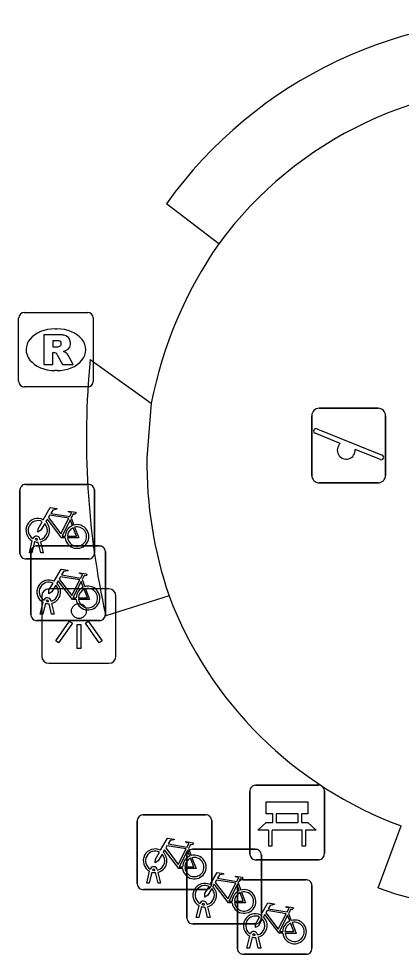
# Model space of a CAD drawing. Extents: x 159280 to 160375, y 384531 to 385872.
# Drawn here: x 160048.95 to 160054.09, y 384931.78 to 384944.33 of the extents above; entities that cross this region are included whole.
import ezdxf

# ---------------------------------------------------------------- set-up
doc = ezdxf.new("R2010")
doc.units = 0
for name, color, linetype in [('IMGEO_Bank', 7, 'Continuous'), ('IMGEO_Fietsenrek', 7, 'Continuous'), ('IMGEO_Haag', 7, 'Continuous'), ('IMGEO_Lichtpunt', 7, 'Continuous'), ('IMGEO_Rioolput', 7, 'Continuous'), ('IMGEO_Speelvoorziening', 7, 'Continuous'), ('IMGEO_Voetpad_open', 7, 'Continuous')]:
    doc.layers.add(name, color=color, linetype=linetype)

msp = doc.modelspace()

# ---------------------------------------------------------------- linework, layer by layer
at = {"layer": 'IMGEO_Bank'}
for p, q in [((160052.13, 384934.046), (160052.971, 384934.046)), ((160052.971, 384934.046), (160052.13, 384934.046)), ((160052.055, 384933.121), (160052.055, 384933.962)), ((160052.055, 384933.962), (160052.055, 384933.121)), ((160053.055, 384933.971), (160053.055, 384933.13)), ((160053.055, 384933.13), (160053.055, 384933.971)), ((160052.364, 384933.552), (160052.364, 384933.658)), ((160052.408, 384933.658), (160052.408, 384933.552)), ((160052.696, 384933.664), (160052.414, 384933.664)), ((160052.702, 384933.552), (160052.702, 384933.658)), ((160052.746, 384933.658), (160052.746, 384933.552)), ((160052.414, 384933.546), (160052.696, 384933.546)), ((160052.752, 384933.444), (160052.359, 384933.444)), ((160052.98, 384933.046), (160052.139, 384933.046)), ((160052.139, 384933.046), (160052.98, 384933.046))]:
    msp.add_line(p, q, dxfattribs=at)
for points in [[(160052.358, 384933.664), (160052.272, 384933.664), (160052.272, 384933.825), (160052.835, 384933.825), (160052.835, 384933.664), (160052.752, 384933.664)], [(160052.302, 384933.444), (160052.16, 384933.444), (160052.272, 384933.546), (160052.358, 384933.546)], [(160052.752, 384933.546), (160052.835, 384933.546), (160052.947, 384933.444), (160052.808, 384933.444)], [(160052.352, 384933.437), (160052.352, 384933.23), (160052.309, 384933.23), (160052.309, 384933.437)], [(160052.802, 384933.437), (160052.802, 384933.23), (160052.758, 384933.23), (160052.758, 384933.437)]]:
    msp.add_lwpolyline(points, dxfattribs=at)
for centre, radius, start, end in [((160052.133, 384933.968), 0.0779, 92.4484, 184.2845), ((160052.133, 384933.968), 0.0779, 92.4484, 184.2845), ((160052.977, 384933.968), 0.0779, 2.4484, 94.2845), ((160052.977, 384933.968), 0.0779, 2.4484, 94.2845), ((160052.357, 384933.657), 0.00671, 2.8957, 87.1043), ((160052.414, 384933.657), 0.00671, 92.8957, 177.1043), ((160052.696, 384933.657), 0.00671, 2.8957, 87.1043), ((160052.753, 384933.657), 0.00671, 92.8957, 177.1043), ((160052.357, 384933.553), 0.00671, 272.8957, 357.1043), ((160052.414, 384933.553), 0.00671, 182.8957, 267.1043), ((160052.696, 384933.553), 0.00671, 272.8957, 357.1043), ((160052.753, 384933.553), 0.00671, 182.8957, 267.1043), ((160052.302, 384933.437), 0.00671, 2.8957, 87.1043), ((160052.359, 384933.437), 0.00671, 92.8957, 177.1043), ((160052.751, 384933.437), 0.00671, 2.8957, 87.1043), ((160052.808, 384933.437), 0.00671, 92.8957, 177.1043), ((160052.133, 384933.124), 0.0779, 182.4484, 274.2845), ((160052.133, 384933.124), 0.0779, 182.4484, 274.2845), ((160052.977, 384933.124), 0.0779, 272.4484, 4.2845), ((160052.977, 384933.124), 0.0779, 272.4484, 4.2845)]:
    msp.add_arc(centre, radius, start, end, dxfattribs=at)
at = {"layer": 'IMGEO_Fietsenrek'}
for p, q in [((160049.043, 384938.081), (160049.884, 384938.081)), ((160049.884, 384938.081), (160049.043, 384938.081)), ((160048.968, 384937.156), (160048.968, 384937.997)), ((160048.968, 384937.997), (160048.968, 384937.156)), ((160049.968, 384938.006), (160049.968, 384937.165)), ((160049.968, 384937.165), (160049.968, 384938.006)), ((160049.655, 384937.63), (160049.691, 384937.535)), ((160049.095, 384937.165), (160049.134, 384937.325)), ((160049.164, 384937.313), (160049.129, 384937.165)), ((160049.206, 384937.337), (160049.205, 384937.341)), ((160049.247, 384937.165), (160049.213, 384937.307)), ((160049.237, 384937.348), (160049.238, 384937.341)), ((160049.245, 384937.311), (160049.28, 384937.165)), ((160049.129, 384937.165), (160049.095, 384937.165)), ((160049.115, 384936.33), (160049.115, 384937.171)), ((160049.115, 384937.171), (160049.115, 384936.33)), ((160049.19, 384937.255), (160050.031, 384937.255)), ((160050.031, 384937.255), (160049.19, 384937.255)), ((160049.28, 384937.165), (160049.247, 384937.165)), ((160050.115, 384937.18), (160050.115, 384936.339)), ((160050.115, 384936.339), (160050.115, 384937.18)), ((160049.893, 384937.081), (160049.052, 384937.081)), ((160049.052, 384937.081), (160049.893, 384937.081)), ((160049.802, 384936.804), (160049.838, 384936.709)), ((160049.242, 384936.339), (160049.281, 384936.499)), ((160049.311, 384936.487), (160049.276, 384936.339)), ((160049.353, 384936.511), (160049.352, 384936.515)), ((160049.394, 384936.339), (160049.36, 384936.481)), ((160049.384, 384936.522), (160049.385, 384936.515)), ((160049.392, 384936.485), (160049.427, 384936.339)), ((160049.276, 384936.339), (160049.242, 384936.339)), ((160049.427, 384936.339), (160049.394, 384936.339)), ((160050.04, 384936.255), (160049.199, 384936.255)), ((160049.199, 384936.255), (160050.04, 384936.255)), ((160050.618, 384933.648), (160051.459, 384933.648)), ((160051.459, 384933.648), (160050.618, 384933.648)), ((160050.543, 384932.723), (160050.543, 384933.564)), ((160050.543, 384933.564), (160050.543, 384932.723)), ((160051.543, 384933.573), (160051.543, 384932.732)), ((160051.543, 384932.732), (160051.543, 384933.573)), ((160051.23, 384933.197), (160051.266, 384933.102)), ((160051.284, 384933.187), (160052.125, 384933.187)), ((160052.125, 384933.187), (160051.284, 384933.187)), ((160051.209, 384932.262), (160051.209, 384933.103)), ((160051.209, 384933.103), (160051.209, 384932.262)), ((160052.209, 384933.112), (160052.209, 384932.271)), ((160052.209, 384932.271), (160052.209, 384933.112)), ((160050.67, 384932.732), (160050.709, 384932.892)), ((160050.781, 384932.904), (160050.78, 384932.908)), ((160050.812, 384932.915), (160050.813, 384932.908)), ((160050.739, 384932.88), (160050.704, 384932.732)), ((160050.822, 384932.732), (160050.788, 384932.874)), ((160050.82, 384932.878), (160050.855, 384932.732)), ((160051.963, 384932.779), (160052.804, 384932.779)), ((160052.804, 384932.779), (160051.963, 384932.779)), ((160051.468, 384932.648), (160050.627, 384932.648)), ((160050.627, 384932.648), (160051.468, 384932.648)), ((160050.704, 384932.732), (160050.67, 384932.732)), ((160050.855, 384932.732), (160050.822, 384932.732)), ((160051.888, 384931.854), (160051.888, 384932.695)), ((160051.888, 384932.695), (160051.888, 384931.854)), ((160051.896, 384932.736), (160051.932, 384932.641)), ((160052.888, 384932.704), (160052.888, 384931.863)), ((160052.888, 384931.863), (160052.888, 384932.704)), ((160051.336, 384932.271), (160051.375, 384932.431)), ((160051.405, 384932.419), (160051.37, 384932.271)), ((160051.447, 384932.443), (160051.446, 384932.447)), ((160051.488, 384932.271), (160051.454, 384932.413)), ((160051.478, 384932.454), (160051.479, 384932.447)), ((160051.486, 384932.417), (160051.521, 384932.271)), ((160051.37, 384932.271), (160051.336, 384932.271)), ((160051.521, 384932.271), (160051.488, 384932.271)), ((160052.575, 384932.328), (160052.611, 384932.233)), ((160052.134, 384932.187), (160051.293, 384932.187)), ((160051.293, 384932.187), (160052.134, 384932.187)), ((160052.015, 384931.863), (160052.054, 384932.023)), ((160052.084, 384932.011), (160052.049, 384931.863)), ((160052.126, 384932.035), (160052.125, 384932.039)), ((160052.157, 384932.046), (160052.158, 384932.039)), ((160052.167, 384931.863), (160052.133, 384932.005)), ((160052.165, 384932.009), (160052.2, 384931.863)), ((160052.813, 384931.779), (160051.972, 384931.779)), ((160051.972, 384931.779), (160052.813, 384931.779)), ((160052.049, 384931.863), (160052.015, 384931.863)), ((160052.2, 384931.863), (160052.167, 384931.863))]:
    msp.add_line(p, q, dxfattribs=at)
for points in [[(160049.281, 384937.607), (160049.376, 384937.771), (160049.462, 384937.757), (160049.464, 384937.748), (160049.408, 384937.737), (160049.381, 384937.692), (160049.637, 384937.651)], [(160049.624, 384937.626), (160049.367, 384937.667), (160049.35, 384937.638), (160049.517, 384937.418), (160049.624, 384937.626)], [(160049.637, 384937.651), (160049.662, 384937.7), (160049.656, 384937.704), (160049.633, 384937.708), (160049.621, 384937.715), (160049.62, 384937.718), (160049.622, 384937.723), (160049.717, 384937.708), (160049.719, 384937.698), (160049.709, 384937.685), (160049.697, 384937.679), (160049.683, 384937.685), (160049.655, 384937.63)], [(160049.302, 384937.555), (160049.25, 384937.465), (160049.21, 384937.44), (160049.211, 384937.487), (160049.266, 384937.581)], [(160049.577, 384937.363), (160049.527, 384937.363), (160049.336, 384937.614), (160049.317, 384937.582)], [(160049.672, 384937.528), (160049.642, 384937.605), (160049.533, 384937.387), (160049.576, 384937.387)], [(160049.606, 384937.387), (160049.726, 384937.386), (160049.682, 384937.5)], [(160049.702, 384937.507), (160049.757, 384937.362), (160049.607, 384937.362)], [(160049.428, 384936.781), (160049.523, 384936.945), (160049.609, 384936.931), (160049.611, 384936.922), (160049.555, 384936.911), (160049.528, 384936.866), (160049.784, 384936.825)], [(160049.724, 384936.537), (160049.674, 384936.537), (160049.483, 384936.788), (160049.464, 384936.756)], [(160049.771, 384936.8), (160049.514, 384936.841), (160049.497, 384936.812), (160049.664, 384936.592), (160049.771, 384936.8)], [(160049.819, 384936.702), (160049.789, 384936.779), (160049.68, 384936.561), (160049.723, 384936.561)], [(160049.784, 384936.825), (160049.809, 384936.874), (160049.803, 384936.878), (160049.78, 384936.882), (160049.768, 384936.889), (160049.767, 384936.892), (160049.769, 384936.897), (160049.864, 384936.882), (160049.866, 384936.872), (160049.856, 384936.859), (160049.844, 384936.853), (160049.83, 384936.859), (160049.802, 384936.804)], [(160049.449, 384936.729), (160049.397, 384936.639), (160049.357, 384936.614), (160049.358, 384936.661), (160049.413, 384936.755)], [(160049.753, 384936.561), (160049.873, 384936.56), (160049.829, 384936.674)], [(160049.849, 384936.681), (160049.904, 384936.536), (160049.754, 384936.536)], [(160050.856, 384933.174), (160050.951, 384933.338), (160051.037, 384933.324), (160051.039, 384933.315), (160050.983, 384933.304), (160050.956, 384933.259), (160051.212, 384933.218)], [(160051.212, 384933.218), (160051.237, 384933.267), (160051.231, 384933.271), (160051.208, 384933.275), (160051.196, 384933.282), (160051.195, 384933.285), (160051.197, 384933.29), (160051.292, 384933.275), (160051.294, 384933.265), (160051.284, 384933.252), (160051.272, 384933.246), (160051.258, 384933.252), (160051.23, 384933.197)], [(160050.877, 384933.122), (160050.825, 384933.032), (160050.785, 384933.007), (160050.786, 384933.054), (160050.841, 384933.148)], [(160051.152, 384932.93), (160051.102, 384932.93), (160050.911, 384933.181), (160050.892, 384933.149)], [(160051.199, 384933.193), (160050.942, 384933.234), (160050.925, 384933.205), (160051.092, 384932.985), (160051.199, 384933.193)], [(160051.247, 384933.095), (160051.217, 384933.172), (160051.108, 384932.954), (160051.151, 384932.954)], [(160051.181, 384932.954), (160051.301, 384932.953), (160051.257, 384933.067)], [(160051.277, 384933.074), (160051.332, 384932.929), (160051.182, 384932.929)], [(160051.522, 384932.713), (160051.617, 384932.877), (160051.703, 384932.863), (160051.705, 384932.854), (160051.649, 384932.843), (160051.622, 384932.798), (160051.878, 384932.757)], [(160051.865, 384932.732), (160051.608, 384932.773), (160051.591, 384932.744), (160051.758, 384932.524), (160051.865, 384932.732)], [(160051.878, 384932.757), (160051.903, 384932.806), (160051.897, 384932.81), (160051.874, 384932.814), (160051.862, 384932.821), (160051.861, 384932.824), (160051.863, 384932.829), (160051.958, 384932.814), (160051.96, 384932.804), (160051.95, 384932.791), (160051.938, 384932.785), (160051.924, 384932.791), (160051.896, 384932.736)], [(160051.543, 384932.661), (160051.491, 384932.571), (160051.451, 384932.546), (160051.452, 384932.593), (160051.507, 384932.687)], [(160051.818, 384932.469), (160051.768, 384932.469), (160051.577, 384932.72), (160051.558, 384932.688)], [(160051.913, 384932.634), (160051.883, 384932.711), (160051.774, 384932.493), (160051.817, 384932.493)], [(160051.847, 384932.493), (160051.967, 384932.492), (160051.923, 384932.606)], [(160051.943, 384932.613), (160051.998, 384932.468), (160051.848, 384932.468)], [(160052.201, 384932.305), (160052.296, 384932.469), (160052.382, 384932.455), (160052.384, 384932.446), (160052.328, 384932.435), (160052.301, 384932.39), (160052.557, 384932.349)], [(160052.557, 384932.349), (160052.582, 384932.398), (160052.576, 384932.402), (160052.553, 384932.406), (160052.541, 384932.413), (160052.54, 384932.416), (160052.542, 384932.421), (160052.637, 384932.406), (160052.639, 384932.396), (160052.629, 384932.383), (160052.617, 384932.377), (160052.603, 384932.383), (160052.575, 384932.328)], [(160052.222, 384932.253), (160052.17, 384932.163), (160052.13, 384932.138), (160052.131, 384932.185), (160052.186, 384932.279)], [(160052.497, 384932.061), (160052.447, 384932.061), (160052.256, 384932.312), (160052.237, 384932.28)], [(160052.544, 384932.324), (160052.287, 384932.365), (160052.27, 384932.336), (160052.437, 384932.116), (160052.544, 384932.324)], [(160052.592, 384932.226), (160052.562, 384932.303), (160052.453, 384932.085), (160052.496, 384932.085)], [(160052.526, 384932.085), (160052.646, 384932.084), (160052.602, 384932.198)], [(160052.622, 384932.205), (160052.677, 384932.06), (160052.527, 384932.06)]]:
    msp.add_lwpolyline(points, dxfattribs=at)
for centre, radius, start, end in [((160049.046, 384938.003), 0.0779, 92.4484, 184.2845), ((160049.046, 384938.003), 0.0779, 92.4484, 184.2845), ((160049.89, 384938.003), 0.0779, 2.4484, 94.2845), ((160049.89, 384938.003), 0.0779, 2.4484, 94.2845), ((160049.208, 384937.466), 0.159, 62.6766, 242.1369), ((160049.208, 384937.466), 0.129, 63.3192, 238.903), ((160049.208, 384937.466), 0.129, 283.6043, 43.4302), ((160049.208, 384937.466), 0.159, 283.5766, 46.6042), ((160049.735, 384937.382), 0.159, 187.0065, 105.7708), ((160049.735, 384937.382), 0.159, 113.3408, 178.3217), ((160049.735, 384937.382), 0.129, 113.923, 177.9556), ((160049.735, 384937.382), 0.129, 188.6715, 104.5883), ((160049.188, 384937.337), 0.0499, 12.8025, 158.6934), ((160049.208, 384937.466), 0.159, 253.9967, 271.7867), ((160049.188, 384937.337), 0.0174, 12.8025, 163.4502), ((160049.208, 384937.466), 0.129, 253.415, 269.0204), ((160049.046, 384937.159), 0.0779, 182.4484, 274.2845), ((160049.046, 384937.159), 0.0779, 182.4484, 274.2845), ((160049.193, 384937.177), 0.0779, 92.4484, 184.2845), ((160049.193, 384937.177), 0.0779, 92.4484, 184.2845), ((160049.89, 384937.159), 0.0779, 272.4484, 4.2845), ((160049.89, 384937.159), 0.0779, 272.4484, 4.2845), ((160050.037, 384937.177), 0.0779, 2.4484, 94.2845), ((160050.037, 384937.177), 0.0779, 2.4484, 94.2845), ((160049.355, 384936.64), 0.159, 62.6766, 242.1369), ((160049.355, 384936.64), 0.129, 63.3192, 238.903), ((160049.355, 384936.64), 0.129, 283.6043, 43.4302), ((160049.355, 384936.64), 0.159, 283.5766, 46.6042), ((160049.882, 384936.556), 0.159, 113.3408, 178.3217), ((160049.882, 384936.556), 0.159, 187.0065, 105.7708), ((160049.882, 384936.556), 0.129, 113.923, 177.9556), ((160049.882, 384936.556), 0.129, 188.6715, 104.5883), ((160049.335, 384936.511), 0.0499, 12.8025, 158.6934), ((160049.335, 384936.511), 0.0174, 12.8025, 163.4502), ((160049.355, 384936.64), 0.159, 253.9967, 271.7867), ((160049.355, 384936.64), 0.129, 253.415, 269.0204), ((160049.193, 384936.333), 0.0779, 182.4484, 274.2845), ((160049.193, 384936.333), 0.0779, 182.4484, 274.2845), ((160050.037, 384936.333), 0.0779, 272.4484, 4.2845), ((160050.037, 384936.333), 0.0779, 272.4484, 4.2845), ((160050.621, 384933.57), 0.0779, 92.4484, 184.2845), ((160050.621, 384933.57), 0.0779, 92.4484, 184.2845), ((160051.465, 384933.57), 0.0779, 2.4484, 94.2845), ((160051.465, 384933.57), 0.0779, 2.4484, 94.2845), ((160050.783, 384933.033), 0.159, 62.6766, 242.1369), ((160050.783, 384933.033), 0.129, 63.3192, 238.903), ((160050.783, 384933.033), 0.159, 283.5766, 46.6042), ((160051.287, 384933.109), 0.0779, 92.4484, 184.2845), ((160051.287, 384933.109), 0.0779, 92.4484, 184.2845), ((160052.131, 384933.109), 0.0779, 2.4484, 94.2845), ((160052.131, 384933.109), 0.0779, 2.4484, 94.2845), ((160050.783, 384933.033), 0.129, 283.6043, 43.4302), ((160051.31, 384932.949), 0.159, 113.3408, 178.3217), ((160051.31, 384932.949), 0.159, 187.0065, 105.7708), ((160051.31, 384932.949), 0.129, 113.923, 177.9556), ((160051.31, 384932.949), 0.129, 188.6715, 104.5883), ((160050.763, 384932.904), 0.0499, 12.8025, 158.6934), ((160050.763, 384932.904), 0.0174, 12.8025, 163.4502), ((160050.783, 384933.033), 0.129, 253.415, 269.0204), ((160050.783, 384933.033), 0.159, 253.9967, 271.7867), ((160051.966, 384932.701), 0.0779, 92.4484, 184.2845), ((160051.966, 384932.701), 0.0779, 92.4484, 184.2845), ((160052.81, 384932.701), 0.0779, 2.4484, 94.2845), ((160052.81, 384932.701), 0.0779, 2.4484, 94.2845), ((160050.621, 384932.726), 0.0779, 182.4484, 274.2845), ((160050.621, 384932.726), 0.0779, 182.4484, 274.2845), ((160051.449, 384932.572), 0.159, 62.6766, 242.1369), ((160051.449, 384932.572), 0.129, 63.3192, 238.903), ((160051.465, 384932.726), 0.0779, 272.4484, 4.2845), ((160051.465, 384932.726), 0.0779, 272.4484, 4.2845), ((160051.449, 384932.572), 0.129, 283.6043, 43.4302), ((160051.449, 384932.572), 0.159, 283.5766, 46.6042), ((160051.976, 384932.488), 0.159, 187.0065, 105.7708), ((160051.976, 384932.488), 0.159, 113.3408, 178.3217), ((160051.976, 384932.488), 0.129, 113.923, 177.9556), ((160051.976, 384932.488), 0.129, 188.6715, 104.5883), ((160051.429, 384932.443), 0.0499, 12.8025, 158.6934), ((160051.449, 384932.572), 0.159, 253.9967, 271.7867), ((160051.429, 384932.443), 0.0174, 12.8025, 163.4502), ((160051.449, 384932.572), 0.129, 253.415, 269.0204), ((160051.287, 384932.265), 0.0779, 182.4484, 274.2845), ((160051.287, 384932.265), 0.0779, 182.4484, 274.2845), ((160052.128, 384932.164), 0.159, 62.6766, 242.1369), ((160052.128, 384932.164), 0.129, 63.3192, 238.903), ((160052.131, 384932.265), 0.0779, 272.4484, 4.2845), ((160052.131, 384932.265), 0.0779, 272.4484, 4.2845), ((160052.128, 384932.164), 0.159, 283.5766, 46.6042), ((160052.128, 384932.164), 0.129, 283.6043, 43.4302), ((160052.655, 384932.08), 0.159, 113.3408, 178.3217), ((160052.655, 384932.08), 0.159, 187.0065, 105.7708), ((160052.655, 384932.08), 0.129, 113.923, 177.9556), ((160052.655, 384932.08), 0.129, 188.6715, 104.5883), ((160052.108, 384932.035), 0.0499, 12.8025, 158.6934), ((160052.128, 384932.164), 0.159, 253.9967, 271.7867), ((160052.108, 384932.035), 0.0174, 12.8025, 163.4502), ((160052.128, 384932.164), 0.129, 253.415, 269.0204), ((160051.966, 384931.857), 0.0779, 182.4484, 274.2845), ((160051.966, 384931.857), 0.0779, 182.4484, 274.2845), ((160052.81, 384931.857), 0.0779, 272.4484, 4.2845), ((160052.81, 384931.857), 0.0779, 272.4484, 4.2845)]:
    msp.add_arc(centre, radius, start, end, dxfattribs=at)
at = {"layer": 'IMGEO_Haag'}
msp.add_lwpolyline([(160050.732, 384939.17), (160050.673, 384938.437)], dxfattribs=at)
for centre, radius, start, end in [((160055.828, 384938.229), 5.2, 86.8923, 143.6998), ((160056.139, 384938.368), 5.467, 179.2724, 199.0192)]:
    msp.add_arc(centre, radius, start, end, dxfattribs=at)
at = {"layer": 'IMGEO_Lichtpunt'}
for p, q in [((160050.163, 384936.679), (160049.355, 384936.679)), ((160050.163, 384936.679), (160049.355, 384936.679)), ((160049.261, 384936.584), (160049.261, 384935.777)), ((160049.261, 384936.584), (160049.261, 384935.777)), ((160050.257, 384935.777), (160050.257, 384936.584)), ((160050.257, 384935.777), (160050.257, 384936.584)), ((160049.355, 384935.683), (160050.163, 384935.683)), ((160049.355, 384935.683), (160050.163, 384935.683))]:
    msp.add_line(p, q, dxfattribs=at)
for points in [[(160049.635, 384936.248), (160049.674, 384936.22), (160049.486, 384935.958), (160049.448, 384935.985), (160049.635, 384936.248)], [(160049.737, 384936.2), (160049.784, 384936.2), (160049.784, 384935.878), (160049.737, 384935.878), (160049.737, 384936.2)], [(160049.847, 384936.22), (160049.885, 384936.247), (160050.072, 384935.985), (160050.033, 384935.957), (160049.847, 384936.22)]]:
    msp.add_lwpolyline(points, dxfattribs=at)
msp.add_circle((160049.76, 384936.382), 0.0994, dxfattribs=at)
for centre, start, end in [((160049.355, 384936.584), 90, 180), ((160049.355, 384936.584), 90, 180), ((160050.163, 384936.584), 0, 90), ((160050.163, 384936.584), 0, 90), ((160049.355, 384935.777), 180, 270), ((160049.355, 384935.777), 180, 270), ((160050.163, 384935.777), 270, 0), ((160050.163, 384935.777), 270, 360)]:
    msp.add_arc(centre, 0.0946, start, end, dxfattribs=at)
at = {"layer": 'IMGEO_Rioolput'}
for p, q in [((160048.951, 384939.461), (160048.951, 384940.313)), ((160049.026, 384940.387), (160049.878, 384940.387)), ((160049.952, 384940.313), (160049.952, 384939.461)), ((160049.439, 384940.167), (160049.464, 384940.167)), ((160049.462, 384939.607), (160049.437, 384939.607)), ((160049.878, 384939.387), (160049.026, 384939.387))]:
    msp.add_line(p, q, dxfattribs=at)
for points in [[(160048.951, 384939.461), (160048.951, 384940.313)], [(160049.026, 384940.387), (160049.878, 384940.387)], [(160049.952, 384940.313), (160049.952, 384939.461)], [(160049.54, 384940.085), (160049.288, 384940.087), (160049.288, 384939.687)], [(160049.466, 384940.006), (160049.412, 384940.006), (160049.412, 384939.925)], [(160049.412, 384939.925), (160049.464, 384939.925)], [(160049.288, 384939.687), (160049.412, 384939.687), (160049.412, 384939.849), (160049.423, 384939.849)], [(160049.47, 384939.82), (160049.541, 384939.687), (160049.681, 384939.687), (160049.616, 384939.813)], [(160049.878, 384939.387), (160049.026, 384939.387)]]:
    msp.add_lwpolyline(points, dxfattribs=at)
for centre, radius, start, end in [((160049.028, 384940.311), 0.0765, 91.552, 178.448), ((160049.028, 384940.311), 0.0765, 91.552, 178.448), ((160049.876, 384940.311), 0.0765, 1.552, 88.448), ((160049.876, 384940.311), 0.0765, 1.552, 88.448), ((160049.539, 384939.975), 0.109, 350.3612, 89.416), ((160049.448, 384940.114), 0.19, 274.7715, 282.9687), ((160049.472, 384939.91), 0.0964, 77.0061, 93.1865), ((160049.486, 384939.967), 0.0378, 276.6634, 79.6772), ((160049.537, 384939.975), 0.112, 277.5842, 350.9817), ((160049.422, 384939.796), 0.0533, 26.0293, 88.6989), ((160049.521, 384939.76), 0.108, 29.5134, 73.7905), ((160049.028, 384939.463), 0.0765, 181.552, 268.448), ((160049.028, 384939.463), 0.0765, 181.552, 268.448), ((160049.876, 384939.463), 0.0765, 271.552, 358.448), ((160049.876, 384939.463), 0.0765, 271.552, 358.448)]:
    msp.add_arc(centre, radius, start, end, dxfattribs=at)
for centre, major_axis, ratio, start_param, end_param in [((160049.438, 384939.887), (-0.387, 0.002), 0.722429, 4.712389, 7.853982), ((160049.463, 384939.887), (-0.39, 0.002), 0.717154, 1.570796, 4.712389)]:
    msp.add_ellipse(centre, major_axis=major_axis, ratio=ratio, start_param=start_param, end_param=end_param, dxfattribs=at)
at = {"layer": 'IMGEO_Speelvoorziening'}
for p, q in [((160052.986, 384939.101), (160053.776, 384939.101)), ((160053.776, 384939.101), (160052.986, 384939.101)), ((160052.886, 384938.201), (160052.886, 384939.001)), ((160052.886, 384939.001), (160052.886, 384938.201)), ((160053.876, 384939.001), (160053.876, 384938.201)), ((160053.876, 384938.201), (160053.876, 384939.001)), ((160052.955, 384938.826), (160053.831, 384938.473)), ((160053.269, 384938.629), (160052.93, 384938.766)), ((160053.807, 384938.413), (160053.467, 384938.55)), ((160053.776, 384938.101), (160052.986, 384938.101)), ((160052.986, 384938.101), (160053.776, 384938.101))]:
    msp.add_line(p, q, dxfattribs=at)
for centre, radius, start, end in [((160052.986, 384939.001), 0.1, 90, 180), ((160052.986, 384939.001), 0.1, 90, 180), ((160053.776, 384939.001), 0.1, 0, 90), ((160053.776, 384939.001), 0.1, 360, 90), ((160052.943, 384938.796), 0.0327, 68.078, 248.078), ((160053.348, 384938.539), 0.12, 130.9928, 5.1632), ((160053.819, 384938.443), 0.0327, 248.078, 68.078), ((160052.986, 384938.201), 0.1, 180, 270), ((160052.986, 384938.201), 0.1, 180, 270), ((160053.776, 384938.201), 0.1, 270, 0), ((160053.776, 384938.201), 0.1, 270, 0)]:
    msp.add_arc(centre, radius, start, end, dxfattribs=at)
at = {"layer": 'IMGEO_Voetpad_open'}
for points in [[(160051.637, 384941.308), (160050.934, 384941.843)], [(160049.911, 384939.756), (160050.732, 384939.17)], [(160050.971, 384936.586), (160050.12, 384936.319)], [(160053.778, 384932.669), (160054.088, 384933.501)]]:
    msp.add_lwpolyline(points, dxfattribs=at)
for centre, radius, start, end in [((160055.763, 384938.389), 5.937, 86.0695, 144.4223), ((160055.774, 384938.329), 6.002, 250.5717, 35.4743), ((160056.296, 384938.075), 5.671, 145.2457, 168.8692), ((160060.925, 384938.701), 11.065, 174.5281, 192.4315), ((160055.91, 384938.459), 5.283, 200.7708, 249.8205)]:
    msp.add_arc(centre, radius, start, end, dxfattribs=at)

doc.saveas('drawing.dxf')
